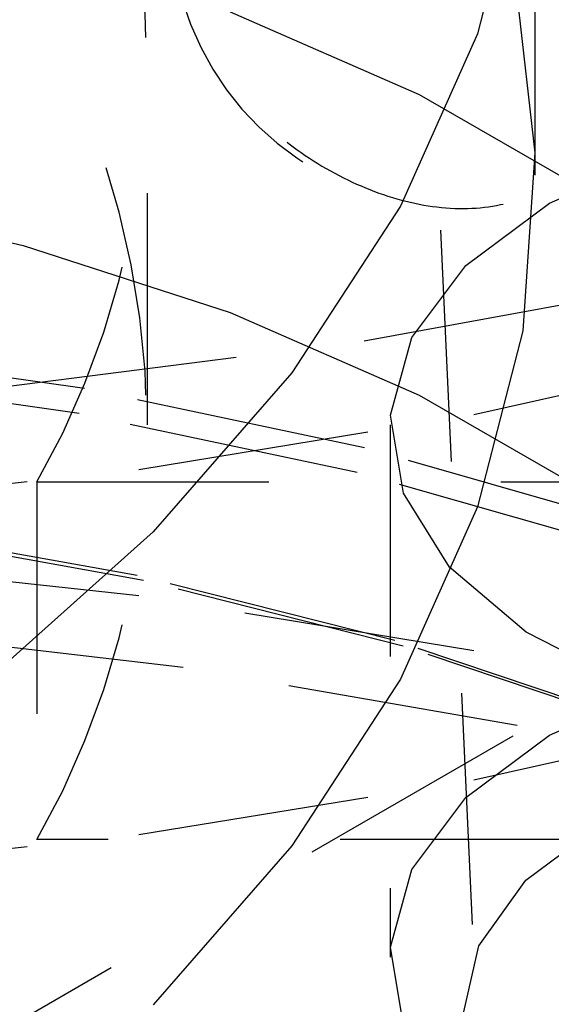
# Model space of a CAD drawing. Header units: inches. Extents: x 1907 to 2452, y -210 to -54.
# Tile 509 of 656: x 2008.011 to 2008.24, y -195.073 to -194.648. Entities that reach past the tile are written whole.
import ezdxf

# ---------------------------------------------------------------- set-up
doc = ezdxf.new("R2010")
doc.units = ezdxf.units.IN
doc.header["$LTSCALE"] = 0.5
doc.header["$MEASUREMENT"] = 0
doc.linetypes.add('HIDDEN', pattern=[0.22499999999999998, 0.15, -0.075])
doc.layers.add('SID-M-H', color=4, linetype='HIDDEN')

msp = doc.modelspace()

# ---------------------------------------------------------------- linework, layer by layer
at = {"layer": 'SID-M-H'}
for p, q in [((2008.23313816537, -194.7149499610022), (2008.23313816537, -194.5108147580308)), ((2008.183269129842, -194.5388660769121), (2008.25523725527, -196.1257137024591)), ((2008.227715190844, -194.5779591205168), (2008.208301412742, -194.6539483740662)), ((2008.224177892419, -194.6287031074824), (2008.23302741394, -194.7053442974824)), ((2008.101583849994, -194.6443964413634), (2008.18314770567, -194.6801027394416)), ((2008.208301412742, -194.6539483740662), (2008.175006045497, -194.7283158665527)), ((2008.066018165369, -194.8227333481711), (2008.066018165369, -194.668407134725)), ((2008.18314770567, -194.6801027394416), (2008.255529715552, -194.7218879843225)), ((2008.23302741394, -194.7053442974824), (2008.227715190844, -194.7820943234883)), ((2008.239290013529, -194.7270605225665), (2008.285711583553, -194.7062733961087)), ((2007.917130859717, -194.7235856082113), (2008.012357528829, -194.7452642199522)), ((2008.203281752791, -194.7538591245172), (2008.239290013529, -194.7270605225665)), ((2008.175006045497, -194.7283158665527), (2008.128206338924, -194.8002189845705)), ((2008.012357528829, -194.7452642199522), (2008.101583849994, -194.7742264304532)), ((1995.492652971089, -202.3063467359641), (2008.57412842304, -194.7545717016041)), ((2008.179949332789, -194.7849853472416), (2008.203281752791, -194.7538591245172)), ((2008.159354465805, -194.7863797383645), (2008.310156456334, -194.7589310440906)), ((2008.101583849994, -194.7742264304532), (2008.18314770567, -194.8099327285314)), ((2008.227715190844, -194.7820943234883), (2008.208301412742, -194.8580835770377)), ((2008.004982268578, -194.806136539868), (2008.159354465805, -194.7863797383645)), ((2008.170758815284, -194.8184834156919), (2008.179949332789, -194.7849853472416)), ((2008.038803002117, -194.8070335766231), (2007.914023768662, -194.7891196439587)), ((2008.206656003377, -194.8182625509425), (2008.346616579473, -194.7869614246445)), ((2008.036491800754, -194.8178083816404), (2007.912539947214, -194.8000132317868)), ((2008.128206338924, -194.8002189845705), (2008.068432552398, -194.8688430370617)), ((2008.159495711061, -194.8326306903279), (2008.038803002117, -194.8070335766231)), ((2008.18314770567, -194.8099327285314), (2008.255529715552, -194.8517179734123)), ((2008.156384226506, -194.8432357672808), (2008.036491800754, -194.8178083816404)), ((2008.062289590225, -194.8419750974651), (2008.206656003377, -194.8182625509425)), ((2008.176287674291, -194.85224852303), (2008.170758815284, -194.8184834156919)), ((2008.17064316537, -194.8227333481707), (2008.17064316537, -195.0523854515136)), ((2008.274686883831, -194.8656108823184), (2008.159495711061, -194.8326306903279)), ((2007.914749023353, -194.857896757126), (2008.062289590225, -194.8419750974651)), ((2008.270811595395, -194.8759972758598), (2008.156384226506, -194.8432357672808)), ((2008.018309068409, -194.8473663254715), (2008.018309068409, -195.0016925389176)), ((2008.018309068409, -194.8473663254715), (2008.605518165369, -194.8473663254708)), ((2008.196188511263, -194.8841590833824), (2008.176287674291, -194.85224852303)), ((2008.208301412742, -194.8580835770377), (2008.175006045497, -194.9324510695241)), ((2008.061550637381, -194.8876714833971), (2007.945650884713, -194.8669834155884)), ((2008.064302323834, -194.8898419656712), (2007.947543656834, -194.8690005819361)), ((2008.068432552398, -194.8688430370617), (2007.996361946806, -194.9334104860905)), ((2008.062289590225, -194.8965269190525), (2007.914749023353, -194.8806052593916)), ((2008.229210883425, -194.9122100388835), (2008.196188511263, -194.8841590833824)), ((2008.17260985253, -194.9158515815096), (2008.061550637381, -194.8876714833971)), ((2008.176184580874, -194.9182309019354), (2008.064302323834, -194.8898419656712)), ((2008.206656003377, -194.920239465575), (2008.062289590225, -194.8965269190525)), ((2008.081368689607, -194.9274185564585), (2007.933886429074, -194.9102236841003)), ((2008.273279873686, -194.9346388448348), (2008.229210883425, -194.9122100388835)), ((2008.277380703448, -194.9511563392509), (2008.17260985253, -194.9158515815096)), ((2008.281731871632, -194.9537972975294), (2008.176184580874, -194.9182309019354)), ((2008.346616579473, -194.951540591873), (2008.206656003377, -194.920239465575)), ((2008.225413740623, -194.9525104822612), (2008.081368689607, -194.9274185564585)), ((2008.175006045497, -194.9324510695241), (2008.128206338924, -195.004354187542)), ((2008.239290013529, -194.9567126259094), (2008.285711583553, -194.9359254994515)), ((2008.206656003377, -194.9758549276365), (2008.346616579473, -194.9445538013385)), ((2008.364755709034, -194.9852789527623), (2008.225413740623, -194.9525104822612)), ((2008.203281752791, -194.98351122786), (2008.239290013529, -194.9567126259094)), ((2008.062289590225, -194.999567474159), (2008.206656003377, -194.9758549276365)), ((2008.179949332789, -195.0146374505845), (2008.203281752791, -194.98351122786)), ((2008.229106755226, -195.0192715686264), (2008.261387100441, -194.994985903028)), ((2007.914749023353, -195.0154891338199), (2008.062289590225, -194.999567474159)), ((2008.649018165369, -195.0016925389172), (2008.018309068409, -195.0016925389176)), ((2008.128206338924, -195.004354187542), (2008.068432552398, -195.0729782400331)), ((2008.170758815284, -195.0481355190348), (2008.179949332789, -195.0146374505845)), ((2008.208814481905, -195.0475528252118), (2008.229106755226, -195.0192715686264)), ((2008.176287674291, -195.0819006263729), (2008.170758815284, -195.0481355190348)), ((2008.20189316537, -195.077902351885), (2008.208814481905, -195.0475528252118))]:
    msp.add_line(p, q, dxfattribs=at)
for centre, radius, start, end in [((2007.703854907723, -194.6684071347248), 0.3618118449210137, 330.3553376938, 29.6446623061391), ((2008.200984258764, -194.6043438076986), 0.125000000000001, 191.165497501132, 270.3270086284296), ((2007.703854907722, -194.822733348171), 0.3618118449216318, 330.3553376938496, 29.64466230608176)]:
    msp.add_arc(centre, radius, start, end, dxfattribs=at)
for points, knots in [([(2008.128005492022, -194.5457580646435), (2008.129112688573, -194.5557711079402), (2008.131326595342, -194.5757927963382), (2008.148438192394, -194.6058092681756), (2008.173492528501, -194.6321139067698), (2008.204933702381, -194.652513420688), (2008.239093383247, -194.6646815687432), (2008.271975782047, -194.6668625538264), (2008.299514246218, -194.6583634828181), (2008.318520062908, -194.6399810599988), (2008.327202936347, -194.6140068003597), (2008.325288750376, -194.583502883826), (2008.313179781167, -194.5520938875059), (2008.294456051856, -194.5243873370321), (2008.277780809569, -194.5113958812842), (2008.270531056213, -194.505747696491)], [0, 0, 0, 0, 0.07655354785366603, 0.1530734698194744, 0.2303480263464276, 0.3095612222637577, 0.3905144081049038, 0.4723429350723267, 0.5538644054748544, 0.6339505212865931, 0.7119983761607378, 0.7883538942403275, 0.8642103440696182, 0.9409638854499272, 1, 1, 1, 1]), ([(2008.26386709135, -194.6667089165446), (2008.262853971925, -194.6764554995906), (2008.260827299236, -194.6959528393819), (2008.244854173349, -194.7170546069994), (2008.221086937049, -194.7289554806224), (2008.191493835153, -194.7303444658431), (2008.159925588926, -194.72189725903), (2008.129670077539, -194.7049988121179), (2008.103691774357, -194.681290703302), (2008.084742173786, -194.6526436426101), (2008.07535109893, -194.6215418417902), (2008.077267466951, -194.591303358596), (2008.090700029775, -194.5658042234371), (2008.113887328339, -194.5486739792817), (2008.143399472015, -194.542279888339), (2008.175169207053, -194.5471291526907), (2008.205570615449, -194.5621410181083), (2008.231876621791, -194.5854222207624), (2008.25166226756, -194.6144925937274), (2008.262306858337, -194.6429647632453), (2008.263417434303, -194.6598658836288), (2008.26386709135, -194.6667089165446)], [0, 0, 0, 0, 0.05545788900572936, 0.1109395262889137, 0.165840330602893, 0.2192081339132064, 0.2711116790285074, 0.3223398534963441, 0.3739729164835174, 0.4268563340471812, 0.4812618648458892, 0.5368273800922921, 0.5927419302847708, 0.6480375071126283, 0.701937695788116, 0.7542613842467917, 0.8055937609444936, 0.856981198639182, 0.9093952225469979, 0.9633153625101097, 1, 1, 1, 1]), ([(2006.742331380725, -194.9844952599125), (2006.742928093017, -194.9874360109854), (2006.747930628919, -195.0120897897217), (2006.768990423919, -195.0570586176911), (2006.805844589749, -195.1183100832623), (2006.855367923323, -195.1764540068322), (2006.915522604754, -195.2309529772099), (2006.985972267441, -195.2809962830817), (2007.065621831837, -195.3258921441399), (2007.153372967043, -195.3650389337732), (2007.24800793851, -195.3979554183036), (2007.348274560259, -195.4242609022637), (2007.452878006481, -195.4436609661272), (2007.560483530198, -195.4559403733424), (2007.669725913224, -195.4609634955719), (2007.779222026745, -195.4586754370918), (2007.887585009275, -195.4491030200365), (2007.993443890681, -195.4323542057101), (2008.095461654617, -195.4086146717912), (2008.192350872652, -195.3781419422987), (2008.282884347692, -195.341259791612), (2008.36589676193, -195.2983519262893), (2008.440304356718, -195.2498640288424), (2008.505012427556, -195.1963135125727), (2008.559214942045, -195.1383541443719), (2008.601364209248, -195.0766846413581), (2008.629531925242, -195.0199354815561), (2008.638104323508, -194.9833143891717), (2008.641462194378, -194.9689696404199)], [0, 0, 0, 0, 0.005288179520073, 0.04433343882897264, 0.08372928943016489, 0.1235635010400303, 0.1637720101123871, 0.2042199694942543, 0.2447797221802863, 0.2853577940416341, 0.3259087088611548, 0.3664218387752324, 0.4068992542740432, 0.4473492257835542, 0.4877828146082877, 0.5282122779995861, 0.5686490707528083, 0.6091033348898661, 0.6495882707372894, 0.6901167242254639, 0.7306999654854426, 0.7713449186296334, 0.8120485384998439, 0.8527847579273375, 0.8934687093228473, 0.9339739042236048, 0.9741370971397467, 1, 1, 1, 1])]:
    msp.add_open_spline(points, degree=3, knots=knots, dxfattribs=at)

doc.saveas('drawing.dxf')
